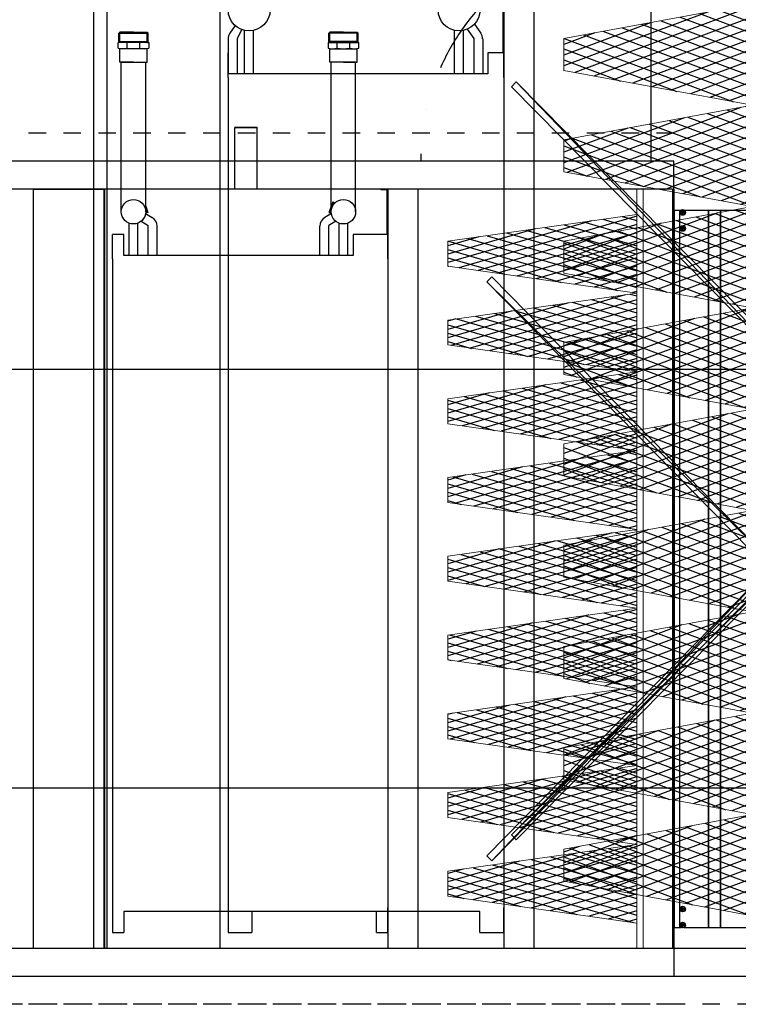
# Model space of a CAD drawing. Header units: millimetres. Extents: x -165365 to -33565, y 7406 to 103342.
# Tile 307 of 352: x -71898 to -70867, y 74512 to 75923. Entities that reach past the tile are written whole.
import ezdxf

# ---------------------------------------------------------------- set-up
doc = ezdxf.new("R2010")
doc.units = ezdxf.units.MM
doc.header["$MEASUREMENT"] = 0
doc.linetypes.add('DASHDOT', pattern=[1, 0.5, -0.25, 0, -0.25])
doc.linetypes.add('Dashed2cust', pattern=[50, 25, -25])
for name, color, linetype in [('FLUID-C3', 7, 'Continuous'), ('FLUID-C8', 7, 'Continuous'), ('IPHandle', 7, 'Continuous'), ('Separators', 7, 'Continuous')]:
    doc.layers.add(name, color=color, linetype=linetype)
doc.layers.add('kontury', color=118, linetype='Continuous', lineweight=0)

# ---------------------------------------------------------------- blocks, each defined once
blk = doc.blocks.new('F_300mmv2_t')
at = {"color": 0}
for p, q in [((10, 3854.9), (24.4, 3869.3)), ((291, 3598.1), (15.4, 3873.7)), ((10, 3810.7), (54.1, 3854.8)), ((10, 3766.5), (83.7, 3840.2)), ((261.3, 3583.6), (10, 3834.9)), ((10, 3722.3), (113.4, 3825.7)), ((300, 3633.3), (102, 3831.2)), ((10, 3678.1), (143, 3811.2)), ((10, 3633.9), (172.7, 3796.6)), ((231.6, 3569.1), (10, 3790.7)), ((10, 3589.7), (202.4, 3782.1)), ((300, 3677.5), (188.7, 3788.8)), ((10, 3545.5), (232, 3767.6)), ((10, 3501.3), (261.7, 3753)), ((202, 3554.5), (10, 3746.5)), ((16.5, 3463.7), (291.3, 3738.5)), ((300, 3721.7), (275.3, 3746.3)), ((172.3, 3540), (10, 3702.3)), ((103.2, 3506.1), (300, 3703)), ((142.6, 3525.5), (10, 3658.1)), ((189.8, 3548.6), (300, 3658.8)), ((113, 3510.9), (10, 3613.9)), ((276.5, 3591), (300, 3614.6)), ((83.3, 3496.4), (10, 3569.7)), ((53.7, 3481.9), (10, 3525.5)), ((24, 3467.3), (10, 3481.3)), ((10, 3457.1), (12.2, 3459.4)), ((10, 3413), (41.9, 3444.9)), ((273.4, 3173.7), (10, 3437.1)), ((300, 3191.3), (50.9, 3440.4)), ((10, 3368.8), (71.6, 3430.3)), ((10, 3324.6), (101.2, 3415.8)), ((10, 3280.4), (130.9, 3401.3)), ((243.8, 3159.2), (10, 3393)), ((10, 3236.2), (160.5, 3386.7)), ((300, 3235.5), (137.5, 3398)), ((10, 3192), (190.2, 3372.2)), ((10, 3147.8), (219.9, 3357.7)), ((300, 3279.7), (224.2, 3355.6)), ((214.1, 3144.6), (10, 3348.8)), ((10, 3103.6), (249.5, 3343.1)), ((10, 3059.4), (279.2, 3328.6)), ((184.5, 3130.1), (10, 3304.6)), ((67.7, 3072.9), (300, 3305.2)), ((154.8, 3115.6), (10, 3260.4)), ((154.3, 3115.3), (300, 3261)), ((125.1, 3101), (10, 3216.2)), ((241, 3157.8), (300, 3216.8)), ((95.5, 3086.5), (10, 3172)), ((65.8, 3072), (10, 3127.8)), ((36.2, 3057.4), (10, 3083.6)), ((285.6, 2763.8), (10, 3039.4)), ((10, 3015.2), (29.7, 3035)), ((10, 2971), (59.4, 3020.4)), ((10, 2926.8), (89.1, 3005.9)), ((255.9, 2749.3), (10, 2995.2)), ((300, 2793.6), (86.4, 3007.2)), ((10, 2882.6), (118.7, 2991.4)), ((10, 2838.4), (148.4, 2976.8)), ((300, 2837.8), (173, 2964.8)), ((10, 2794.2), (178.1, 2962.3)), ((226.3, 2734.7), (10, 2951)), ((10, 2750), (207.7, 2947.8)), ((10, 2705.8), (237.4, 2933.2)), ((10, 2661.7), (267, 2918.7)), ((300, 2882), (259.7, 2922.3)), ((196.6, 2720.2), (10, 2906.8)), ((32.2, 2639.7), (296.7, 2904.2)), ((167, 2705.7), (10, 2862.6)), ((118.8, 2682.1), (300, 2863.3)), ((137.3, 2691.1), (10, 2818.4)), ((205.5, 2724.5), (300, 2819.1)), ((107.6, 2676.6), (10, 2774.2)), ((292.1, 2767), (300, 2774.9)), ((78, 2662.1), (10, 2730)), ((48.3, 2647.5), (10, 2685.8)), ((18.6, 2633), (10, 2641.7)), ((10, 2617.5), (17.6, 2625.1)), ((297.8, 2353.9), (35.2, 2616.4)), ((10, 2573.3), (47.3, 2610.5)), ((268.1, 2339.4), (10, 2597.5)), ((10, 2529.1), (76.9, 2596)), ((10, 2484.9), (106.6, 2581.5)), ((300, 2395.8), (121.9, 2574)), ((10, 2440.7), (136.2, 2566.9)), ((238.4, 2324.8), (10, 2553.3)), ((10, 2396.5), (165.9, 2552.4)), ((10, 2352.3), (195.6, 2537.9)), ((300, 2440), (208.5, 2531.5)), ((10, 2308.1), (225.2, 2523.3)), ((208.8, 2310.3), (10, 2509.1)), ((10, 2263.9), (254.9, 2508.8)), ((10, 2219.7), (284.6, 2494.3)), ((300, 2484.2), (295.2, 2489.1)), ((179.1, 2295.8), (10, 2464.9)), ((83.3, 2248.9), (300, 2465.5)), ((149.4, 2281.2), (10, 2420.7)), ((170, 2291.3), (300, 2421.3)), ((119.8, 2266.7), (10, 2376.5)), ((256.6, 2333.8), (300, 2377.1)), ((90.1, 2252.2), (10, 2332.3)), ((60.5, 2237.6), (10, 2288.1)), ((30.8, 2223.1), (10, 2243.9)), ((10, 2175.5), (35.1, 2200.6)), ((280.2, 1929.5), (10, 2199.7)), ((10, 2131.3), (64.8, 2186.1)), ((300, 1953.9), (70.7, 2183.2)), ((10, 2087.1), (94.4, 2171.6)), ((10, 2042.9), (124.1, 2157)), ((250.6, 1914.9), (10, 2155.5)), ((10, 1998.7), (153.8, 2142.5)), ((300, 1998.1), (157.4, 2140.7)), ((10, 1954.5), (183.4, 2128)), ((10, 1910.3), (213.1, 2113.4)), ((220.9, 1900.4), (10, 2111.3)), ((10, 1866.2), (242.7, 2098.9)), ((300, 2042.3), (244, 2098.3)), ((10, 1822), (272.4, 2084.4)), ((191.3, 1885.9), (10, 2067.1)), ((47.9, 1815.6), (300, 2067.8)), ((161.6, 1871.3), (10, 2022.9)), ((134.5, 1858.1), (300, 2023.6)), ((131.9, 1856.8), (10, 1978.7)), ((221.1, 1900.5), (300, 1979.4)), ((102.3, 1842.3), (10, 1934.5)), ((72.6, 1827.7), (10, 1890.3)), ((42.9, 1813.2), (10, 1846.2)), ((13.3, 1798.7), (10, 1802)), ((10, 1777.8), (23, 1790.7)), ((292.4, 1519.6), (19.6, 1792.4)), ((10, 1733.6), (52.6, 1776.2)), ((10, 1689.4), (82.3, 1761.7)), ((262.7, 1505), (10, 1757.8)), ((10, 1645.2), (111.9, 1747.1)), ((300, 1556.2), (106.2, 1749.9)), ((10, 1601), (141.6, 1732.6)), ((10, 1556.8), (171.3, 1718.1)), ((233.1, 1490.5), (10, 1713.6)), ((10, 1512.6), (200.9, 1703.5)), ((300, 1600.3), (192.9, 1707.5)), ((10, 1468.4), (230.6, 1689)), ((10, 1424.2), (260.3, 1674.5)), ((203.4, 1476), (10, 1669.4)), ((300, 1644.5), (279.5, 1665)), ((12.4, 1382.4), (289.9, 1659.9)), ((173.7, 1461.4), (10, 1625.2)), ((99, 1424.8), (300, 1625.8)), ((144.1, 1446.9), (10, 1581)), ((185.6, 1467.3), (300, 1581.6)), ((114.4, 1432.4), (10, 1536.8)), ((272.3, 1509.7), (300, 1537.4)), ((84.8, 1417.8), (10, 1492.6)), ((55.1, 1403.3), (10, 1448.4)), ((25.4, 1388.8), (10, 1404.2)), ((10, 1380), (10.8, 1380.8)), ((10, 1335.8), (40.5, 1366.3)), ((274.9, 1095.1), (10, 1360)), ((10, 1291.6), (70.1, 1351.8)), ((300, 1114.2), (55.1, 1359.1)), ((10, 1247.4), (99.8, 1337.2)), ((10, 1203.2), (129.5, 1322.7)), ((245.2, 1080.6), (10, 1315.8)), ((300, 1158.4), (141.7, 1316.7)), ((10, 1159), (159.1, 1308.2)), ((10, 1114.9), (188.8, 1293.6)), ((10, 1070.7), (218.4, 1279.1)), ((215.6, 1066.1), (10, 1271.6)), ((300, 1202.6), (228.4, 1274.2)), ((10, 1026.5), (248.1, 1264.6)), ((10, 982.3), (277.8, 1250)), ((185.9, 1051.5), (10, 1227.4)), ((63.5, 991.6), (300, 1228.1)), ((156.2, 1037), (10, 1183.2)), ((150.1, 1034), (300, 1183.9)), ((126.6, 1022.5), (10, 1139)), ((236.8, 1076.5), (300, 1139.7)), ((96.9, 1007.9), (10, 1094.9)), ((67.2, 993.4), (10, 1050.7)), ((37.6, 978.9), (10, 1006.5)), ((287, 685.2), (10, 962.3)), ((10, 938.1), (28.3, 956.4)), ((10, 893.9), (58, 941.9)), ((10, 849.7), (87.6, 927.3)), ((300, 716.5), (90.6, 925.9)), ((257.4, 670.7), (10, 918.1)), ((10, 805.5), (117.3, 912.8)), ((10, 761.3), (147, 898.3)), ((10, 717.1), (176.6, 883.7)), ((300, 760.7), (177.2, 883.5)), ((227.7, 656.2), (10, 873.9)), ((10, 672.9), (206.3, 869.2)), ((10, 628.7), (236, 854.7)), ((10, 584.5), (265.6, 840.1)), ((300, 804.9), (263.9, 841)), ((198, 641.6), (10, 829.7)), ((28, 558.3), (295.3, 825.6)), ((114.7, 600.8), (300, 786.1)), ((168.4, 627.1), (10, 785.5)), ((138.7, 612.6), (10, 741.3)), ((201.3, 643.2), (300, 741.9)), ((109.1, 598), (10, 697.1)), ((287.9, 685.7), (300, 697.7)), ((79.4, 583.5), (10, 652.9)), ((49.7, 569), (10, 608.7)), ((20.1, 554.5), (10, 564.5)), ((10, 540.3), (16.2, 546.5)), ((10, 496.1), (45.8, 532)), ((299.2, 275.3), (39.4, 535.1)), ((269.5, 260.8), (10, 520.3)), ((10, 451.9), (75.5, 517.4)), ((10, 407.7), (105.2, 502.9)), ((10, 363.6), (134.8, 488.4)), ((300, 318.7), (126.1, 492.7)), ((239.9, 246.3), (10, 476.1)), ((10, 319.4), (164.5, 473.8)), ((10, 275.2), (194.1, 459.3)), ((10, 231), (223.8, 444.8)), ((300, 362.9), (212.7, 450.2)), ((210.2, 231.7), (10, 431.9)), ((10, 186.8), (253.5, 430.2)), ((10, 142.6), (283.1, 415.7)), ((300, 407.1), (299.3, 407.8)), ((180.5, 217.2), (10, 387.7)), ((79.2, 167.6), (300, 388.4)), ((150.9, 202.7), (10, 343.6)), ((165.8, 210), (300, 344.2)), ((121.2, 188.2), (10, 299.4)), ((252.4, 252.4), (300, 300)), ((91.5, 173.6), (10, 255.2)), ((61.9, 159.1), (10, 211)), ((32.2, 144.6), (10, 166.8))]:
    blk.add_line(p, q, dxfattribs=at)
at = {"layer": 'kontury', "color": 0}
for p, q in [((0, 0), (0, 4010)), ((10, 4010), (0, 4010)), ((0, 4010), (0, 0)), ((10, 0), (10, 4010)), ((10, 3460.5), (10, 3876.3)), ((10, 3876.3), (300, 3734.3)), ((300, 3734.3), (300, 3602.6)), ((300, 3602.6), (10, 3460.5)), ((10, 3044.6), (10, 3460.5)), ((10, 3460.5), (300, 3318.4)), ((300, 3318.4), (300, 3186.7)), ((300, 3186.7), (10, 3044.6)), ((10, 2628.8), (10, 3044.6)), ((10, 3044.6), (300, 2902.6)), ((300, 2902.6), (300, 2770.9)), ((300, 2770.9), (10, 2628.8)), ((10, 2212.9), (10, 2628.8)), ((10, 2628.8), (300, 2486.7)), ((300, 2486.7), (300, 2355)), ((300, 2355), (10, 2212.9)), ((10, 1797.1), (10, 2212.9)), ((10, 2212.9), (300, 2070.8)), ((300, 2070.8), (300, 1939.2)), ((300, 1939.2), (10, 1797.1)), ((10, 1381.2), (10, 1797.1)), ((10, 1797.1), (300, 1655)), ((300, 1655), (300, 1523.3)), ((300, 1523.3), (10, 1381.2)), ((10, 965.4), (10, 1381.2)), ((10, 1381.2), (300, 1239.1)), ((300, 1239.1), (300, 1107.4)), ((300, 1107.4), (10, 965.4)), ((10, 549.5), (10, 965.4)), ((10, 965.4), (300, 823.3)), ((300, 823.3), (300, 691.6)), ((300, 691.6), (10, 549.5)), ((10, 133.7), (10, 549.5)), ((10, 549.5), (300, 407.4)), ((300, 407.4), (300, 275.7)), ((300, 275.7), (10, 133.7)), ((0, 0), (10, 0))]:
    blk.add_line(p, q, dxfattribs=at)
blk = doc.blocks.new('VVS040_DRN.PN_R12_t')
at = {"color": 7}
for p, q in [((0, 42.83), (16, 42.83)), ((0, 0), (0, 42.83)), ((16, 0), (16, 42.83)), ((0, 0), (16, 0))]:
    blk.add_line(p, q, dxfattribs=at)
at = {"color": 7, "linetype": 'Continuous'}
for p, q in [((7.37008, 0.019685), (7.37008, -3.46456)), ((8.62992, 0.019685), (8.62992, -3.46456)), ((8.62992, -3.46456), (7.37008, -3.46456)), ((7.37008, -3.46456), (7.389765, -3.484245)), ((8.610235, -3.484245), (7.389765, -3.484245)), ((8.610235, -3.484245), (8.62992, -3.46456))]:
    blk.add_line(p, q, dxfattribs=at)
blk = doc.blocks.new('AVS020_DRN.PL_t')
at = {"color": 7}
for p, q in [((0, 42.83), (4, 42.83)), ((0, 0), (0, 42.83)), ((4, 0), (4, 42.83))]:
    blk.add_line(p, q, dxfattribs=at)
at = {"color": 7, "linetype": 'Continuous'}
blk.add_line((4, 0), (0, 0), dxfattribs=at)
blk = doc.blocks.new('VVS040_WCL_R12_t')
for p, q in [((0, 41.929), (0, 40.551)), ((0.65, 41.929), (0, 41.929)), ((0.65, 41.929), (0.65, 40.748)), ((14.902, 40.748), (14.902, 41.929)), ((15.551, 41.929), (14.902, 41.929)), ((15.551, 40.551), (15.551, 41.929)), ((0, 3.937), (0, 40.551)), ((0.65, 40.748), (14.902, 40.748)), ((15.551, 3.937), (15.551, 40.551)), ((0, 3.937), (0, 0)), ((15.551, 3.937), (15.551, 2.559)), ((1.968, 3.74), (14.902, 3.74)), ((1.968, 2.559), (1.968, 3.74)), ((3.343, 3.74), (3.343, 2.049)), ((3.843, 3.74), (3.843, 2.085)), ((13.028, 3.74), (13.028, 2.085)), ((13.528, 3.74), (13.528, 2.049)), ((14.902, 3.74), (14.902, 2.559)), ((0, 2.559), (1.968, 2.559)), ((0.039, 2.559), (0.039, 0.039)), ((14.902, 2.559), (15.551, 2.559)), ((2.941, 1.817), (3.343, 2.049)), ((13.929, 1.817), (13.528, 2.049)), ((1.821, 1.28), (1.821, -7.165)), ((3.059, 0.745), (3.274, 1.336)), ((3.114, 0.724), (3.33, 1.316)), ((3.191, 1.384), (3.561, 1.598)), ((3.199, 1.28), (3.199, 1.265)), ((3.33, 1.316), (3.274, 1.336)), ((13.679, 1.384), (13.309, 1.598)), ((13.54, 1.316), (13.596, 1.336)), ((13.671, 0.956), (13.54, 1.316)), ((13.671, 1.129), (13.596, 1.336)), ((13.671, 1.28), (13.671, -7.165)), ((13.671, 1.28), (13.671, 0.99)), ((13.671, 1.28), (13.671, 1.265)), ((15.049, 1.28), (15.049, -7.165)), ((3.114, 0.724), (3.059, 0.745)), ((3.199, 0.956), (3.199, -7.165)), ((0, 0), (0.374, 0)), ((0.039, 0.039), (0.374, 0.039)), ((0.374, 0.039), (0.374, 0)), ((1.821, -7.165), (3.199, -7.165)), ((15.049, -7.165), (13.671, -7.165))]:
    blk.add_line(p, q)
at = {"ltscale": 0.3}
for p, q in [((2.26, 3.74), (2.26, 1.922)), ((2.76, 3.74), (2.76, 1.922)), ((14.11, 3.74), (14.11, 1.909)), ((14.61, 3.74), (14.61, 1.909))]:
    blk.add_line(p, q, dxfattribs=at)
at = {"ltscale": 5}
for p, q in [((1.742, -7.165), (1.742, -7.928)), ((2.51, -7.165), (1.742, -7.165)), ((2.51, -7.165), (3.278, -7.165)), ((3.278, -7.165), (3.278, -7.928)), ((13.592, -7.165), (13.592, -7.928)), ((14.36, -7.165), (13.592, -7.165)), ((14.36, -7.165), (15.128, -7.165)), ((15.128, -7.165), (15.128, -7.928)), ((1.644, -7.953), (1.644, -8.268)), ((3.376, -8.268), (1.644, -8.268)), ((1.683, -8.327), (1.742, -8.268)), ((1.683, -8.327), (1.683, -8.799)), ((1.683, -8.327), (3.337, -8.327)), ((3.278, -7.913), (1.742, -7.913)), ((1.742, -8.268), (1.742, -8.858)), ((2.151, -7.953), (2.151, -8.268)), ((2.869, -7.953), (2.869, -8.268)), ((3.278, -8.268), (3.278, -8.858)), ((3.337, -8.327), (3.278, -8.268)), ((3.278, -8.268), (3.376, -8.268)), ((3.337, -8.327), (3.337, -8.799)), ((3.376, -8.268), (3.376, -7.953)), ((13.494, -8.268), (13.494, -7.953)), ((13.494, -8.268), (15.226, -8.268)), ((13.592, -8.268), (13.494, -8.268)), ((13.533, -8.327), (13.592, -8.268)), ((15.187, -8.327), (13.533, -8.327)), ((13.533, -8.327), (13.533, -8.799)), ((13.592, -7.913), (15.128, -7.913)), ((13.592, -8.268), (13.592, -8.858)), ((14.001, -7.953), (14.001, -8.268)), ((14.719, -7.953), (14.719, -8.268)), ((15.128, -8.268), (15.128, -8.858)), ((15.187, -8.327), (15.128, -8.268)), ((15.187, -8.327), (15.187, -8.799)), ((15.226, -7.953), (15.226, -8.268)), ((1.683, -8.799), (1.742, -8.858)), ((1.683, -8.799), (3.337, -8.799)), ((2.51, -8.858), (1.742, -8.858)), ((2.51, -8.858), (3.278, -8.858)), ((3.337, -8.799), (3.278, -8.858)), ((15.187, -8.799), (13.533, -8.799)), ((13.533, -8.799), (13.592, -8.858)), ((14.36, -8.858), (13.592, -8.858)), ((14.36, -8.858), (15.128, -8.858)), ((15.187, -8.799), (15.128, -8.858))]:
    blk.add_line(p, q, dxfattribs=at)
for centre in [(2.51, 1.28), (2.51, 1.28), (14.36, 1.28), (14.36, 1.28)]:
    blk.add_circle(centre, 0.689)
for centre, radius, start, end in [((3.28, 2.085), 0.562, 300, 0), ((13.59, 2.085), 0.562, 180, 240), ((3.136, 1.406), 0.154, 293.8252, 333.3904), ((13.734, 1.406), 0.154, 206.6096, 246.1748), ((2.909, 0.78), 0.154, 346.6096, 26.1748)]:
    blk.add_arc(centre, radius, start, end)
for centre, radius, start, end in [((1.897, -8.75), 0.837, 72.3571, 107.6429), ((2.51, -9.569), 1.655, 77.4831, 102.5212), ((3.122, -8.75), 0.837, 72.3571, 107.6429), ((13.748, -8.75), 0.837, 72.3571, 107.6429), ((14.36, -9.569), 1.655, 77.4788, 102.5169), ((14.973, -8.75), 0.837, 72.3571, 107.6429)]:
    blk.add_arc(centre, radius, start, end, dxfattribs=at)
blk = doc.blocks.new('1028_440_ADMP_t')
at = {"color": 7, "linetype": 'Continuous'}
for p, q in [((-125, 514), (-125, -514)), ((-114.4, 514), (-125, 514)), ((-124.5, -514), (-124.5, 514)), ((-117.3, -514), (-117.3, 514)), ((-117, -514), (-117, 514)), ((-114.6, 511), (-110.4, 511)), ((-114.6, 510), (-110.4, 510)), ((-113.5, 510), (-113.5, 511)), ((-113, 512.6), (-113, 508.4)), ((-113, 511.5), (-112, 511.5)), ((-112, 510), (-113, 511)), ((-113, 510), (-112, 511)), ((-113, 510.5), (-112, 510.5)), ((-113, 509.5), (-112, 509.5)), ((-112.5, 510), (-112.5, 511)), ((-112, 512.6), (-112, 508.4)), ((-111.5, 510), (-111.5, 511)), ((-14.4, 514), (-110.6, 514)), ((-67, -514), (-67, 514)), ((-66.5, -514), (-66.5, 514)), ((-49.5, -514), (-49.5, 514)), ((-49, -514), (-49, 514)), ((-14.6, 511), (-10.4, 511)), ((-14.6, 510), (-10.4, 510)), ((-13.5, 510), (-13.5, 511)), ((-13, 512.6), (-13, 508.4)), ((-13, 511.5), (-12, 511.5)), ((-13, 510), (-12, 511)), ((-12, 510), (-13, 511)), ((-13, 510.5), (-12, 510.5)), ((-13, 509.5), (-12, 509.5)), ((-12.5, 510), (-12.5, 511)), ((-12, 512.6), (-12, 508.4)), ((-11.5, 510), (-11.5, 511)), ((0, 514), (-10.6, 514)), ((-8, -514), (-8, 514)), ((-7.8, -514), (-7.8, 513.9)), ((-0.5, -514), (-0.5, 514)), ((0, -514), (0, 514)), ((-114.6, 488), (-110.4, 488)), ((-114.6, 487), (-110.4, 487)), ((-113.5, 487), (-113.5, 488)), ((-113, 489.6), (-113, 485.4)), ((-113, 488.5), (-112, 488.5)), ((-112, 487), (-113, 488)), ((-113, 487), (-112, 488)), ((-113, 487.5), (-112, 487.5)), ((-113, 486.5), (-112, 486.5)), ((-112.5, 487), (-112.5, 488)), ((-112, 489.6), (-112, 485.4)), ((-111.5, 487), (-111.5, 488)), ((-14.6, 488), (-10.4, 488)), ((-14.6, 487), (-10.4, 487)), ((-13.5, 487), (-13.5, 488)), ((-13, 489.6), (-13, 485.4)), ((-13, 488.5), (-12, 488.5)), ((-13, 487), (-12, 488)), ((-12, 487), (-13, 488)), ((-13, 487.5), (-12, 487.5)), ((-13, 486.5), (-12, 486.5)), ((-12.5, 487), (-12.5, 488)), ((-12, 489.6), (-12, 485.4)), ((-11.5, 487), (-11.5, 488)), ((-114.6, -487), (-110.4, -487)), ((-114.6, -488), (-110.4, -488)), ((-113.5, -487), (-113.5, -488)), ((-113, -489.6), (-113, -485.4)), ((-113, -486.5), (-112, -486.5)), ((-112, -487), (-113, -488)), ((-113, -487), (-112, -488)), ((-113, -487.5), (-112, -487.5)), ((-113, -488.5), (-112, -488.5)), ((-112.5, -487), (-112.5, -488)), ((-112, -489.6), (-112, -485.4)), ((-111.5, -487), (-111.5, -488)), ((-14.6, -487), (-10.4, -487)), ((-14.6, -488), (-10.4, -488)), ((-13.5, -487), (-13.5, -488)), ((-13, -489.6), (-13, -485.4)), ((-13, -486.5), (-12, -486.5)), ((-13, -487), (-12, -488)), ((-12, -487), (-13, -488)), ((-13, -487.5), (-12, -487.5)), ((-13, -488.5), (-12, -488.5)), ((-12.5, -487), (-12.5, -488)), ((-12, -489.6), (-12, -485.4)), ((-11.5, -487), (-11.5, -488)), ((-114.4, -514), (-125, -514)), ((-114.6, -510), (-110.4, -510)), ((-114.6, -511), (-110.4, -511)), ((-113.5, -510), (-113.5, -511)), ((-113, -512.6), (-113, -508.4)), ((-113, -509.5), (-112, -509.5)), ((-112, -510), (-113, -511)), ((-113, -510), (-112, -511)), ((-113, -510.5), (-112, -510.5)), ((-113, -511.5), (-112, -511.5)), ((-112.5, -510), (-112.5, -511)), ((-112, -512.6), (-112, -508.4)), ((-111.5, -510), (-111.5, -511)), ((-14.4, -514), (-110.6, -514)), ((-14.6, -510), (-10.4, -510)), ((-14.6, -511), (-10.4, -511)), ((-13.5, -510), (-13.5, -511)), ((-13, -512.6), (-13, -508.4)), ((-13, -509.5), (-12, -509.5)), ((-13, -510), (-12, -511)), ((-12, -510), (-13, -511)), ((-13, -510.5), (-12, -510.5)), ((-13, -511.5), (-12, -511.5)), ((-12.5, -510), (-12.5, -511)), ((-12, -512.6), (-12, -508.4)), ((-11.5, -510), (-11.5, -511)), ((0, -514), (-10.6, -514))]:
    blk.add_line(p, q, dxfattribs=at)
for points in [[(-114.6, 511), (-114.6, 510.9), (-114.6, 510.8), (-114.6, 510.6), (-114.6, 510.5)], [(-114.6, 510.5), (-114.6, 510.4), (-114.6, 510.2), (-114.6, 510.1), (-114.6, 510)], [(-113, 512.6), (-112.8, 512.6), (-112.7, 512.6), (-112.5, 512.6), (-112.3, 512.6), (-112.2, 512.6), (-112, 512.6)], [(-112, 508.4), (-112.2, 508.4), (-112.3, 508.4), (-112.5, 508.4), (-112.7, 508.4), (-112.8, 508.4), (-113, 508.4)], [(-110.4, 510.5), (-110.4, 510.6), (-110.4, 510.8), (-110.4, 510.9), (-110.4, 511)], [(-110.4, 510), (-110.4, 510.1), (-110.4, 510.2), (-110.4, 510.4), (-110.4, 510.5)], [(-14.6, 511), (-14.6, 510.9), (-14.6, 510.8), (-14.6, 510.6), (-14.6, 510.5)], [(-14.6, 510.5), (-14.6, 510.4), (-14.6, 510.2), (-14.6, 510.1), (-14.6, 510)], [(-13, 512.6), (-12.8, 512.6), (-12.7, 512.6), (-12.5, 512.6), (-12.3, 512.6), (-12.2, 512.6), (-12, 512.6)], [(-12, 508.4), (-12.2, 508.4), (-12.3, 508.4), (-12.5, 508.4), (-12.7, 508.4), (-12.8, 508.4), (-13, 508.4)], [(-10.4, 510.5), (-10.4, 510.6), (-10.4, 510.8), (-10.4, 510.9), (-10.4, 511)], [(-10.4, 510), (-10.4, 510.1), (-10.4, 510.2), (-10.4, 510.4), (-10.4, 510.5)], [(-114.6, 488), (-114.6, 487.9), (-114.6, 487.8), (-114.6, 487.6), (-114.6, 487.5)], [(-114.6, 487.5), (-114.6, 487.4), (-114.6, 487.2), (-114.6, 487.1), (-114.6, 487)], [(-113, 489.6), (-112.8, 489.6), (-112.7, 489.6), (-112.5, 489.6), (-112.3, 489.6), (-112.2, 489.6), (-112, 489.6)], [(-112, 485.4), (-112.2, 485.4), (-112.3, 485.4), (-112.5, 485.4), (-112.7, 485.4), (-112.8, 485.4), (-113, 485.4)], [(-110.4, 487.5), (-110.4, 487.6), (-110.4, 487.8), (-110.4, 487.9), (-110.4, 488)], [(-110.4, 487), (-110.4, 487.1), (-110.4, 487.2), (-110.4, 487.4), (-110.4, 487.5)], [(-14.6, 488), (-14.6, 487.9), (-14.6, 487.8), (-14.6, 487.6), (-14.6, 487.5)], [(-14.6, 487.5), (-14.6, 487.4), (-14.6, 487.2), (-14.6, 487.1), (-14.6, 487)], [(-13, 489.6), (-12.8, 489.6), (-12.7, 489.6), (-12.5, 489.6), (-12.3, 489.6), (-12.2, 489.6), (-12, 489.6)], [(-12, 485.4), (-12.2, 485.4), (-12.3, 485.4), (-12.5, 485.4), (-12.7, 485.4), (-12.8, 485.4), (-13, 485.4)], [(-10.4, 487.5), (-10.4, 487.6), (-10.4, 487.8), (-10.4, 487.9), (-10.4, 488)], [(-10.4, 487), (-10.4, 487.1), (-10.4, 487.2), (-10.4, 487.4), (-10.4, 487.5)], [(-114.6, -487.5), (-114.6, -487.4), (-114.6, -487.2), (-114.6, -487.1), (-114.6, -487)], [(-114.6, -488), (-114.6, -487.9), (-114.6, -487.8), (-114.6, -487.6), (-114.6, -487.5)], [(-112, -485.4), (-112.2, -485.4), (-112.3, -485.4), (-112.5, -485.4), (-112.7, -485.4), (-112.8, -485.4), (-113, -485.4)], [(-113, -489.6), (-112.8, -489.6), (-112.7, -489.6), (-112.5, -489.6), (-112.3, -489.6), (-112.2, -489.6), (-112, -489.6)], [(-110.4, -487), (-110.4, -487.1), (-110.4, -487.2), (-110.4, -487.4), (-110.4, -487.5)], [(-110.4, -487.5), (-110.4, -487.6), (-110.4, -487.8), (-110.4, -487.9), (-110.4, -488)], [(-14.6, -487.5), (-14.6, -487.4), (-14.6, -487.2), (-14.6, -487.1), (-14.6, -487)], [(-14.6, -488), (-14.6, -487.9), (-14.6, -487.8), (-14.6, -487.6), (-14.6, -487.5)], [(-12, -485.4), (-12.2, -485.4), (-12.3, -485.4), (-12.5, -485.4), (-12.7, -485.4), (-12.8, -485.4), (-13, -485.4)], [(-13, -489.6), (-12.8, -489.6), (-12.7, -489.6), (-12.5, -489.6), (-12.3, -489.6), (-12.2, -489.6), (-12, -489.6)], [(-10.4, -487), (-10.4, -487.1), (-10.4, -487.2), (-10.4, -487.4), (-10.4, -487.5)], [(-10.4, -487.5), (-10.4, -487.6), (-10.4, -487.8), (-10.4, -487.9), (-10.4, -488)], [(-114.6, -510.5), (-114.6, -510.4), (-114.6, -510.2), (-114.6, -510.1), (-114.6, -510)], [(-114.6, -511), (-114.6, -510.9), (-114.6, -510.8), (-114.6, -510.6), (-114.6, -510.5)], [(-112, -508.4), (-112.2, -508.4), (-112.3, -508.4), (-112.5, -508.4), (-112.7, -508.4), (-112.8, -508.4), (-113, -508.4)], [(-113, -512.6), (-112.8, -512.6), (-112.7, -512.6), (-112.5, -512.6), (-112.3, -512.6), (-112.2, -512.6), (-112, -512.6)], [(-110.4, -510), (-110.4, -510.1), (-110.4, -510.2), (-110.4, -510.4), (-110.4, -510.5)], [(-110.4, -510.5), (-110.4, -510.6), (-110.4, -510.8), (-110.4, -510.9), (-110.4, -511)], [(-14.6, -510.5), (-14.6, -510.4), (-14.6, -510.2), (-14.6, -510.1), (-14.6, -510)], [(-14.6, -511), (-14.6, -510.9), (-14.6, -510.8), (-14.6, -510.6), (-14.6, -510.5)], [(-12, -508.4), (-12.2, -508.4), (-12.3, -508.4), (-12.5, -508.4), (-12.7, -508.4), (-12.8, -508.4), (-13, -508.4)], [(-13, -512.6), (-12.8, -512.6), (-12.7, -512.6), (-12.5, -512.6), (-12.3, -512.6), (-12.2, -512.6), (-12, -512.6)], [(-10.4, -510), (-10.4, -510.1), (-10.4, -510.2), (-10.4, -510.4), (-10.4, -510.5)], [(-10.4, -510.5), (-10.4, -510.6), (-10.4, -510.8), (-10.4, -510.9), (-10.4, -511)]]:
    blk.add_lwpolyline(points, dxfattribs=at)
for centre, radius in [((-112.5, 510.5), 4), ((-112.5, 510.5), 3.55), ((-12.5, 510.5), 4), ((-12.5, 510.5), 3.55), ((-112.5, 487.5), 4), ((-112.5, 487.5), 3.55), ((-12.5, 487.5), 4), ((-12.5, 487.5), 3.55), ((-112.5, -487.5), 4), ((-112.5, -487.5), 3.55), ((-12.5, -487.5), 4), ((-12.5, -487.5), 3.55), ((-112.5, -510.5), 4), ((-112.5, -510.5), 3.55), ((-12.5, -510.5), 4), ((-12.5, -510.5), 3.55)]:
    blk.add_circle(centre, radius, dxfattribs=at)
blk = doc.blocks.new('AVS_IPMC1_RL_2_t')
blk.add_line((0, 0), (0, -13))
at = {"color": 7, "linetype": 'DASHDOT', "ltscale": 10}
blk.add_arc((0, 0), 13, 270, 360, dxfattribs=at)
blk = doc.blocks.new('A$C67D5D007')
at = {"linetype": 'Dashed2cust'}
for p, q in [((255, 1903.96), (5435, 1903.96)), ((255, 655.96), (5435, 655.96))]:
    blk.add_line(p, q, dxfattribs=at)
for p, q in [((255, 1863.96), (3211, 1863.96)), ((255, 1823.96), (255, 1863.96)), ((255, 735.96), (255, 1823.96)), ((257, 735.96), (257, 1823.96)), ((257, 1823.96), (3213, 1823.96)), ((255, 1793.96), (257, 1793.96)), ((255, 765.96), (257, 765.96)), ((255, 735.96), (255, 695.96)), ((257, 735.96), (3213, 735.96)), ((255, 695.96), (3211, 695.96))]:
    blk.add_line(p, q)
at = {"layer": 'Separators'}
blk.add_line((622, 735.96), (622, 1823.96), dxfattribs=at)
for name, p, xscale, yscale in [('F_300mmv2_t', (299, 735.96), 0.933333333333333, 0.2713216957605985), ('VVS040_DRN.PN_R12_t', (665, 735.96), 25.4, 25.4), ('AVS020_DRN.PL_t', (1072, 735.96), 25.4, 25.4), ('VVS040_WCL_R12_t', (665, 735.96), 25.4, 25.4)]:
    blk.add_blockref(name, p, dxfattribs=dict(xscale=xscale, yscale=yscale))
blk.add_blockref('1028_440_ADMP_t', (255, 1279.96))
at = {"layer": 'IPHandle', "xscale": 25.4, "yscale": 25.4}
blk.add_blockref('AVS_IPMC1_RL_2_t', (287.744, 695.96), dxfattribs=at)
blk = doc.blocks.new('VVS075_DRN.PN_R12_t')
at = {"color": 7}
for p, q in [((0, 55.12), (16, 55.12)), ((0, 0), (0, 55.12)), ((16, 55.12), (16, 0)), ((0, 0), (16, 0))]:
    blk.add_line(p, q, dxfattribs=at)
at = {"color": 7, "linetype": 'Continuous'}
for p, q in [((7.389765, 0), (7.389765, -3.484245)), ((8.649605, 0), (8.649605, -3.484245)), ((8.649605, -3.484245), (7.389765, -3.484245)), ((7.389765, -3.484245), (7.40945, -3.50393)), ((8.62992, -3.50393), (7.40945, -3.50393)), ((8.62992, -3.50393), (8.649605, -3.484245))]:
    blk.add_line(p, q, dxfattribs=at)
blk = doc.blocks.new('AVS040_DRN.PL_t')
at = {"color": 7}
for p, q in [((0, 55.12), (7.12, 55.12)), ((0, 0), (0, 55.12)), ((7.12, 0), (7.12, 55.12))]:
    blk.add_line(p, q, dxfattribs=at)
at = {"color": 7, "linetype": 'Continuous'}
blk.add_line((7.12, 0), (0, 0), dxfattribs=at)
blk = doc.blocks.new('VVS075_WCL_R12_t')
for p, q in [((0, 54.212), (0, 52.835)), ((1.339, 54.212), (0, 54.212)), ((1.339, 54.212), (1.339, 53.031)), ((15.551, 54.212), (14.213, 54.212)), ((14.213, 53.031), (14.213, 54.212)), ((15.551, 52.835), (15.551, 54.212)), ((0, 5.984), (0, 52.835)), ((1.339, 53.031), (14.213, 53.031)), ((15.551, 5.984), (15.551, 52.835)), ((0, 5.984), (0, 0)), ((0.896, 4.606), (0.896, 5.787)), ((0.896, 5.787), (15.551, 5.787)), ((1.187, 3.816), (1.187, 5.787)), ((1.687, 3.796), (1.687, 5.787)), ((2.27, 5.787), (2.27, 3.332)), ((2.77, 5.787), (2.77, 3.332)), ((14.12, 5.787), (14.12, 3.332)), ((14.62, 5.787), (14.62, 3.332)), ((15.051, 3.796), (15.051, 5.787)), ((15.551, 5.984), (15.551, 4.606)), ((15.551, 3.816), (15.551, 5.787)), ((0, 4.606), (0.896, 4.606)), ((0.039, 4.606), (0.039, 0.039)), ((1.649, 2.978), (1.287, 3.496)), ((2.059, 3.265), (1.687, 3.796)), ((14.777, 3.286), (15.051, 3.796)), ((15.15, 3.066), (15.451, 3.496))]:
    blk.add_line(p, q)
for centre in [(2.52, 2.171), (14.37, 2.171)]:
    blk.add_circle(centre, 1.187)
for centre, start, end in [((1.75, 3.816), 180, 215), ((14.989, 3.816), 325, 0)]:
    blk.add_arc(centre, 0.562, start, end)
blk = doc.blocks.new('A$C67D5CFCC')
at = {"linetype": 'Dashed2cust'}
blk.add_line((255, 2215.96), (5801, 2215.96), dxfattribs=at)
for p, q in [((255, 2175.96), (3577, 2175.96)), ((257, 2135.96), (3579, 2135.96))]:
    blk.add_line(p, q)
at = {"layer": 'Separators'}
for p, q in [((622, 735.96), (622, 2135.96)), ((1234, 735.96), (1234, 2135.96))]:
    blk.add_line(p, q, dxfattribs=at)
for name, p, xscale, yscale in [('F_300mmv2_t', (299, 735.96), 0.933333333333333, 0.3491271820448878), ('VVS075_DRN.PN_R12_t', (665, 735.96), 25.4, 25.4), ('AVS040_DRN.PL_t', (1072, 735.96), 25.4, 25.4), ('VVS075_WCL_R12_t', (665, 735.96), 25.4, 25.4)]:
    blk.add_blockref(name, p, dxfattribs=dict(xscale=xscale, yscale=yscale))

msp = doc.modelspace()

# ---------------------------------------------------------------- linework, layer by layer
at = {"layer": 'FLUID-C8', "linetype": 'ByBlock', "extrusion": (-1.22465e-16, 0, -1)}
for p, q in [((-70787.557, 75421.75017, 2767.82671), (-73180.76681, 75421.75017, 2767.82671)), ((-70612.10018, 74821.75017, 2767.82671), (-73180.76681, 74821.75017, 2767.82671))]:
    msp.add_line(p, q, dxfattribs=at)

# ---------------------------------------------------------------- block references
at = {"rotation": 180}
for name, p in [('A$C67D5CFCC', (-70538.76681, 76728.15053)), ('A$C67D5D007', (-70704.76681, 76416.15053))]:
    msp.add_blockref(name, p, dxfattribs=at)

# ---------------------------------------------------------------- meshes
at = {"layer": 'FLUID-C3', "linetype": 'Continuous'}
mesh = msp.add_polyface(dxfattribs=at)
corners = [(-70656.76681, 75283.82146, 607.5), (-71185.69574, 74747.82146, 607.5), (-71192.76681, 74754.89253, 607.5), (-70663.83788, 75290.89253, 607.5), (-71192.76681, 75826.89253, 607.5), (-71185.69574, 75833.9636, 607.5), (-70656.76681, 75297.9636, 607.5)]
mesh.append_faces([[corners[k] for k in face] for face in [(3, 4, 5), (3, 5, 6), (6, 0, 3), (0, 1, 2), (0, 2, 3)]], dxfattribs={"vtx0": -1, "vtx1": -1, "vtx2": -1})
at = {"layer": 'FLUID-C8', "linetype": 'Continuous'}
mesh = msp.add_polyface(dxfattribs=at)
corners = [(-70816.83894, 75143.26159, 2013.91049), (-71220.96787, 75554.46159, 2013.91049), (-71228.03894, 75547.39053, 2013.91049), (-70823.91001, 75136.19053, 2013.91049), (-71228.03894, 74724.99053, 2013.91049), (-71220.96787, 74717.91946, 2013.91049), (-70816.83894, 75129.11946, 2013.91049)]
mesh.append_faces([[corners[k] for k in face] for face in [(3, 4, 5), (3, 5, 6), (6, 0, 3), (0, 1, 2), (0, 2, 3)]], dxfattribs={"vtx0": -1, "vtx1": -1, "vtx2": -1})

doc.saveas('drawing.dxf')
